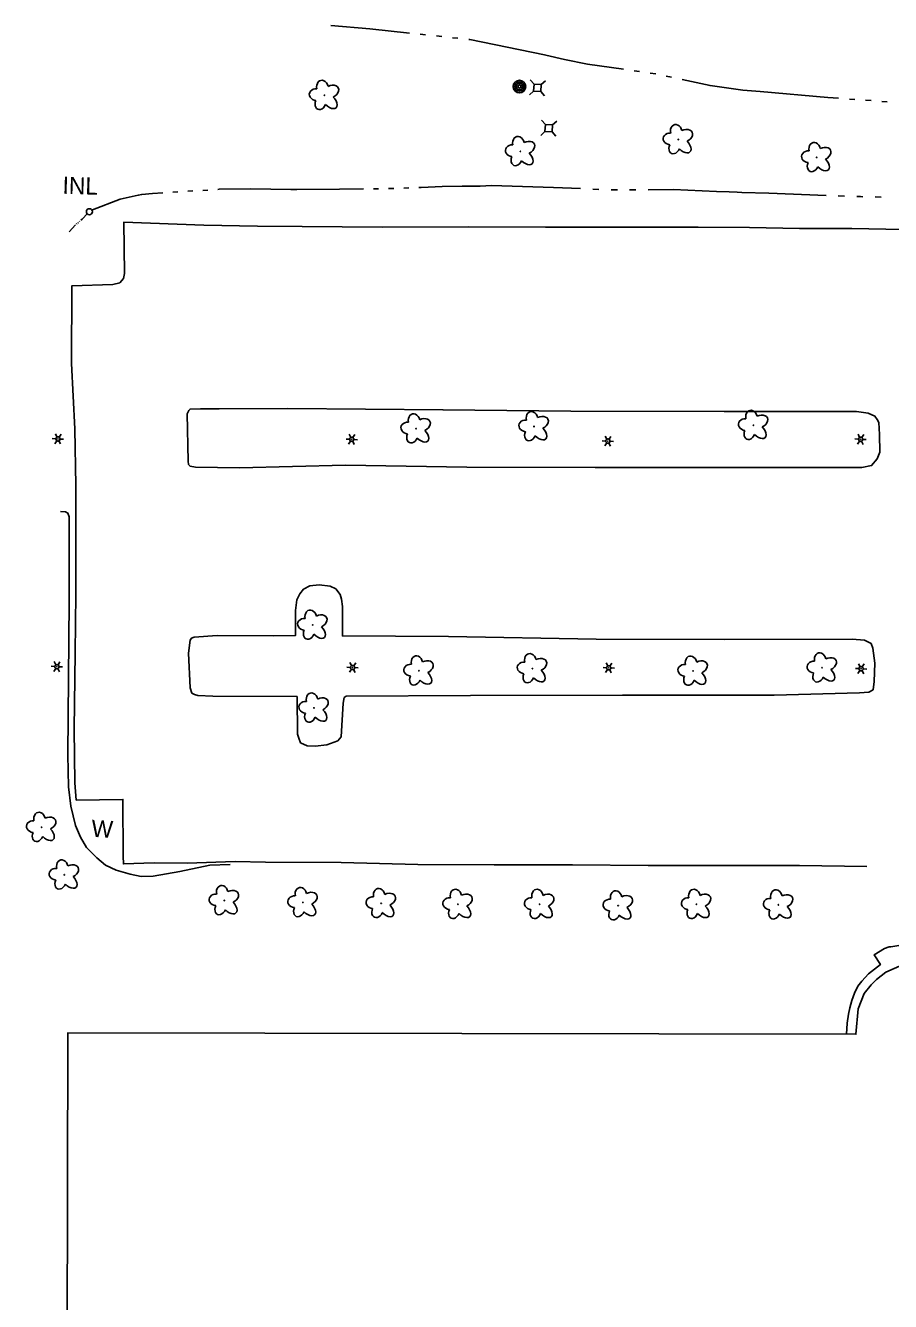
# Model space of a CAD drawing. Extents: x 588843 to 2552415, y 180129 to 269402.
# Drawn here: x 608573.7 to 608877.9, y 182779.9 to 183228.9 of the extents above; entities that cross this region are included whole.
import ezdxf

# ---------------------------------------------------------------- set-up
doc = ezdxf.new("R2010")
doc.units = 0
for name, color, linetype in [('E_BLD', 7, 'Continuous'), ('E_DRN', 7, 'Continuous'), ('E_DRN_Text', 7, 'Continuous'), ('E_DWY', 7, 'Continuous'), ('E_LAND_Vegetation', 7, 'Continuous'), ('E_LTG', 7, 'Continuous'), ('E_MISCPROP', 7, 'Continuous'), ('E_PATH_Sidewalk', 7, 'Continuous'), ('E_STRUCT', 7, 'Continuous'), ('E_UTL_AG_Bold', 7, 'Continuous'), ('E_WAL_Text', 7, 'Continuous'), ('E_WTR_P', 7, 'Continuous')]:
    doc.layers.add(name, color=color, linetype=linetype)

# ---------------------------------------------------------------- blocks, each defined once
blk = doc.blocks.new('POLE_3')
at = {"layer": 'E_MISCPROP'}
for radius in [14.6, 11, 7.32, 3.66]:
    blk.add_circle((0, 0), radius, dxfattribs=at)
blk = doc.blocks.new('LPOL_4')
at = {"layer": 'E_LTG'}
for p, q in [((-13.1, 0), (-4.9, 0)), ((-2.5, 4.3), (-6.6, 11.4)), ((2.5, 4.3), (6.6, 11.4)), ((4.9, 0), (13.1, 0)), ((-6.6, -11.4), (-2.5, -4.3)), ((6.6, -11.4), (2.5, -4.3))]:
    blk.add_line(p, q, dxfattribs=at)
for radius in [4.92, 4.92, 4.92, 0.41]:
    blk.add_circle((0, 0), radius, dxfattribs=at)
blk = doc.blocks.new('DTRE_4')
at = {"layer": 'E_LAND_Vegetation'}
blk.add_circle((-0.6, 0), 0.601, dxfattribs=at)
for centre, major_axis, ratio in [((-6.1, 17.5), (4.5, -16.3), 0.782863), ((-19.3, 0.5), (16.2, -0.4), 0.832022), ((13.3, 9), (-17.3, -9.6), 0.691916), ((-8.2, -17.2), (5.9, 15.9), 0.716896), ((11.6, -12.2), (-16.4, 15), 0.560249)]:
    blk.add_ellipse(centre, major_axis=major_axis, ratio=ratio, start_param=1.570796, end_param=4.712389, dxfattribs=at)
blk = doc.blocks.new('PED_3')
at = {"layer": 'E_UTL_AG_Bold'}
for p, q in [((-8.2, 8.2), (-17.5, 17.5)), ((8.2, 8.2), (17.5, 17.5)), ((-8.2, -8.2), (-17.5, -17.5)), ((8.2, -8.2), (17.5, -17.5))]:
    blk.add_line(p, q, dxfattribs=at)
blk.add_lwpolyline([(-8.2, -8.2), (8.2, -8.2), (8.2, 8.2), (-8.2, 8.2)], close=True, dxfattribs=at)
blk = doc.blocks.new('W_22_1')
at = {"layer": 'E_WAL_Text'}
blk.add_text('W', height=39.4, dxfattribs=at).set_placement((-14.6, -19.7))
blk = doc.blocks.new('INLT_85')
at = {"layer": 'E_DRN_Text'}
blk.add_text('INL', height=39.37, dxfattribs=at).set_placement((-36.2, -19.7))

msp = doc.modelspace()

# ---------------------------------------------------------------- linework, layer by layer
at = {"layer": 'E_BLD'}
msp.add_lwpolyline([(608587.88, 182548.87), (608588.49, 182874.4), (608865.73, 182873.89), (608866.49, 182882.83), (608868.68, 182888.23), (608871.1, 182891.3), (608872.98, 182893.17), (608876.3, 182895.8), (608882.15, 182898.36)], dxfattribs=at)
at = {"layer": 'E_DRN'}
msp.add_circle((608596.12, 183163.38), 1.05, dxfattribs=at)
at = {"layer": 'E_DWY'}
for points in [[(608882.21, 183157.07), (608864.26, 183157.43), (608845.94, 183157.44), (608828.35, 183157.79), (608810.21, 183157.89), (608783.59, 183157.98), (608756.51, 183157.99), (608729.35, 183158.09), (608699.14, 183157.92), (608670.91, 183158.23), (608655.28, 183158.25), (608636.43, 183158.64), (608608.23, 183159.67), (608608.49, 183141.61), (608608.08, 183139.92), (608606.78, 183138.35), (608604.35, 183137.8), (608589.95, 183137.34), (608589.84, 183109.91), (608591.03, 183086.91), (608591.33, 183066.97), (608591.35, 183046.87), (608591.34, 183028.73), (608591.08, 183008.18), (608590.72, 182981.3), (608590.96, 182962.44), (608591.49, 182956.34), (608607.94, 182956.56), (608608.05, 182936.55), (608608.06, 182933.86), (608618.88, 182934.25), (608630.5, 182934.17), (608647.4, 182934.65), (608658.12, 182934.51), (608684.65, 182934.33), (608711.62, 182933.61), (608738.51, 182933.52), (608766.03, 182933.5), (608792.66, 182933.33), (608820.09, 182933.31), (608845.91, 182933.25), (608869.58, 182932.98)], [(608720.55, 183093.68), (608665.9, 183094.09), (608641.76, 183093.95), (608635.24, 183094.03), (608631.54, 183093.89), (608631.04, 183093.41), (608630.51, 183092.2), (608630.87, 183075.57), (608630.96, 183074.46), (608631.56, 183073.82), (608633.39, 183073.52), (608648.9, 183073.3), (608686.23, 183074.15), (608728.93, 183073.48), (608773.99, 183073.36), (608791.47, 183073.39)], [(608791.34, 183073.39), (608867.8, 183073.38), (608871.27, 183074.01), (608873.19, 183076.42), (608874.12, 183078.73), (608874.06, 183085.01), (608873.82, 183089.2), (608873.23, 183090.2), (608872.41, 183091.46), (608870.1, 183092.51), (608865.93, 183093.01), (608819.39, 183093.05), (608765.47, 183093.19), (608720.43, 183093.68)], [(608836.95, 182993.26), (608783.58, 182993.26), (608730.14, 182993.14), (608686.43, 182992.85), (608685.68, 182992.38), (608685.37, 182990.42), (608684.65, 182978.63), (608683.5, 182977.18), (608679.64, 182975.7), (608675.56, 182975.33), (608672.73, 182975.41), (608670.43, 182976.47), (608669.74, 182978.09), (608669.28, 182979.46), (608669.19, 182992.76), (608639.52, 182992.91), (608634.24, 182993.07), (608633.14, 182993.47), (608632.17, 182993.99), (608631.61, 182995.85), (608630.99, 183008.06), (608631.62, 183012.6), (608632.01, 183013.33), (608633.01, 183013.66), (608641.03, 183014.29), (608660.84, 183014.06), (608668.6, 183014.2), (608668.62, 183023.06), (608669.1, 183026.74), (608670.15, 183028.92), (608671.43, 183030.49), (608673.69, 183031.77), (608676.9, 183032.05), (608680.82, 183031.56), (608682.76, 183030.64), (608684.3, 183028.62), (608684.75, 183027.01), (608685.16, 183024.41), (608685.1, 183014.07), (608722.4, 183013.94), (608774.38, 183012.98)], [(608774.38, 183012.98), (608819.55, 183012.81), (608864.37, 183012.95), (608868.79, 183012.57), (608871.1, 183011.39), (608871.66, 183009.77), (608872.37, 183004.46), (608872.17, 182998.06), (608871.84, 182995.17), (608870.34, 182994.35), (608867.01, 182994.08), (608836.94, 182993.26)]]:
    msp.add_lwpolyline(points, dxfattribs=at)
at = {"layer": 'E_PATH_Sidewalk'}
msp.add_lwpolyline([(608862.39, 182873.89), (608862.67, 182877.83), (608863.13, 182881.02), (608863.57, 182883.22), (608864.26, 182885.78), (608865.2, 182888.34), (608866.38, 182890.77), (608867.79, 182892.57), (608870.21, 182895.21), (608874.37, 182898.41), (608872.13, 182901.8), (608875.77, 182904.03), (608877.39, 182904.72), (608878, 182904.7), (608885.06, 182905.84), (608889.14, 182906.46), (608891.23, 182906.4), (608893.43, 182905.84), (608903.02, 182942.36), (608893.23, 182944.26), (608889.29, 182944.5), (608885.72, 182944.36), (608882.69, 182944.33)], dxfattribs=at)
at = {"layer": 'E_STRUCT'}
msp.add_lwpolyline([(608585.9, 183057.86), (608587.67, 183057.81), (608588.55, 183057.34), (608589.06, 183055.99), (608589.06, 183026.19), (608588.55, 182972.27), (608588.77, 182961.03), (608589.56, 182954.12), (608591.25, 182947.39), (608593.02, 182943.23), (608595.13, 182939.6), (608598.69, 182935.94), (608601.84, 182933.4), (608605.57, 182931.62), (608610.42, 182930.25), (608614.29, 182929.46), (608618.52, 182929.56), (608627.91, 182931.17), (608638.43, 182933.41), (608645.66, 182933.64)], dxfattribs=at)
at = {"layer": 'E_WTR_P'}
for points in [[(608681.07, 183228.9), (608694.77, 183227.73), (608708.66, 183226.24)], [(608712.46, 183225.84), (608714.36, 183225.63)], [(608718.16, 183225.23), (608720.06, 183225.02)], [(608723.86, 183224.62), (608725.76, 183224.41)], [(608729.56, 183224.01), (608729.99, 183223.96), (608756.18, 183218.62), (608756.72, 183218.49)], [(608756.72, 183218.49), (608763.27, 183216.93), (608771.34, 183215.33), (608783.96, 183213.53)], [(608787.74, 183212.99), (608789.63, 183212.72)], [(608793.42, 183212.18), (608795.31, 183211.91)], [(608799.04, 183211.11), (608800.91, 183210.7)], [(608804.65, 183209.89), (608814.45, 183207.76), (608825.98, 183206.18), (608832.01, 183205.65)], [(608832.01, 183205.65), (608855.82, 183203.56), (608859.62, 183203.29)], [(608863.44, 183203.01), (608865.34, 183202.87)], [(608869.16, 183202.6), (608871.06, 183202.46)], [(608874.88, 183202.18), (608876.78, 183202.04)], [(608597.25, 183164.02), (608606.96, 183167.79), (608613.29, 183169.19), (608614.51, 183169.47), (608618.27, 183169.81), (608621.95, 183170.03)], [(608625.47, 183170.25), (608627.23, 183170.35)], [(608630.76, 183170.57), (608632.52, 183170.68)], [(608636.05, 183170.9), (608637.81, 183171.01)], [(608641.34, 183171.23), (608641.82, 183171.26), (608652.95, 183171.43), (608666.94, 183171.23)], [(608666.94, 183171.23), (608669.14, 183171.2), (608684.08, 183171.32), (608692.55, 183171.4)], [(608696.09, 183171.43), (608697.85, 183171.45)], [(608701.38, 183171.53), (608703.15, 183171.58)], [(608706.68, 183171.68), (608708.44, 183171.73)], [(608711.97, 183171.84), (608712.82, 183171.86), (608720.2, 183172.27), (608727.19, 183172.38), (608733.61, 183172.38), (608737.56, 183172.58)], [(608737.55, 183172.58), (608759.42, 183171.92), (608768.86, 183171.49)], [(608773.18, 183171.29), (608775.34, 183171.19)], [(608779.66, 183171.02), (608781.82, 183171.04)], [(608786.14, 183171.07), (608788.3, 183171.08)], [(608792.62, 183171.11), (608801.63, 183171.17), (608816.69, 183170.51), (608821.12, 183170.38), (608823.92, 183170.23)], [(608823.92, 183170.23), (608825.66, 183170.14), (608835.15, 183169.96), (608855.23, 183169.05)], [(608859.55, 183168.92), (608861.71, 183168.85)], [(608866.04, 183168.72), (608867.33, 183168.68), (608868.2, 183168.66)], [(608872.52, 183168.58), (608874.68, 183168.54)], [(608592.63, 183159.93), (608592.8, 183160.08)], [(608593.14, 183160.37), (608593.59, 183160.76), (608595.43, 183162.74)], [(608589.01, 183156.32), (608591.26, 183158.73)], [(608591.59, 183159.04), (608591.76, 183159.19)], [(608592.11, 183159.49), (608592.28, 183159.63)]]:
    msp.add_lwpolyline(points, dxfattribs=at)

# ---------------------------------------------------------------- block references
at = {"layer": 'E_DRN_Text', "xscale": 0.1524003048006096, "yscale": 0.1524003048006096, "rotation": -1.719729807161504}
msp.add_blockref('INLT_85', (608592.2, 183172.54), dxfattribs=at)
at = {"layer": 'E_LAND_Vegetation', "xscale": 0.15240030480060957, "yscale": 0.15240030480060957, "rotation": -3.1447040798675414}
for p in [(608678.87, 183204.36), (608803.34, 183188.78), (608747.83, 183184.6), (608852.02, 183182.48), (608711.11, 183087.02), (608752.6, 183087.78), (608829.79, 183088.24), (608674.76, 183017.94), (608712.13, 183001.81), (608752.02, 183002.61), (608808.54, 183001.75), (608853.95, 183002.89), (608675.21, 182988.75), (608579.38, 182946.76), (608587.38, 182930), (608643.65, 182920.97), (608671.32, 182920.31), (608698.84, 182919.98), (608725.85, 182919.67), (608754.54, 182919.65), (608782.21, 182919.15), (608809.73, 182919.65), (608838.58, 182919.45)]:
    msp.add_blockref('DTRE_4', p, dxfattribs=at)
at = {"layer": 'E_LTG', "xscale": 0.15240030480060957, "yscale": 0.15240030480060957, "rotation": -3.1447040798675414}
for p in [(608585.07, 183083.42), (608688.39, 183083.26), (608778.49, 183082.64), (608867.4, 183083.3), (608584.68, 183003.28), (608688.69, 183002.97), (608778.8, 183002.85), (608867.56, 183002.53)]:
    msp.add_blockref('LPOL_4', p, dxfattribs=at)
at = {"layer": 'E_MISCPROP', "xscale": 0.15240030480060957, "yscale": 0.15240030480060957, "rotation": -3.1447040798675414}
msp.add_blockref('POLE_3', (608747.4, 183207.43), dxfattribs=at)
at = {"layer": 'E_UTL_AG_Bold', "xscale": 0.15240030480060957, "yscale": 0.15240030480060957, "rotation": -3.1447040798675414}
for p in [(608753.69, 183206.97), (608757.69, 183192.77)]:
    msp.add_blockref('PED_3', p, dxfattribs=at)
at = {"layer": 'E_WAL_Text', "xscale": 0.15240030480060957, "yscale": 0.15240030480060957, "rotation": -3.1447040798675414}
msp.add_blockref('W_22_1', (608599.09, 182946.27), dxfattribs=at)

doc.saveas('drawing.dxf')
